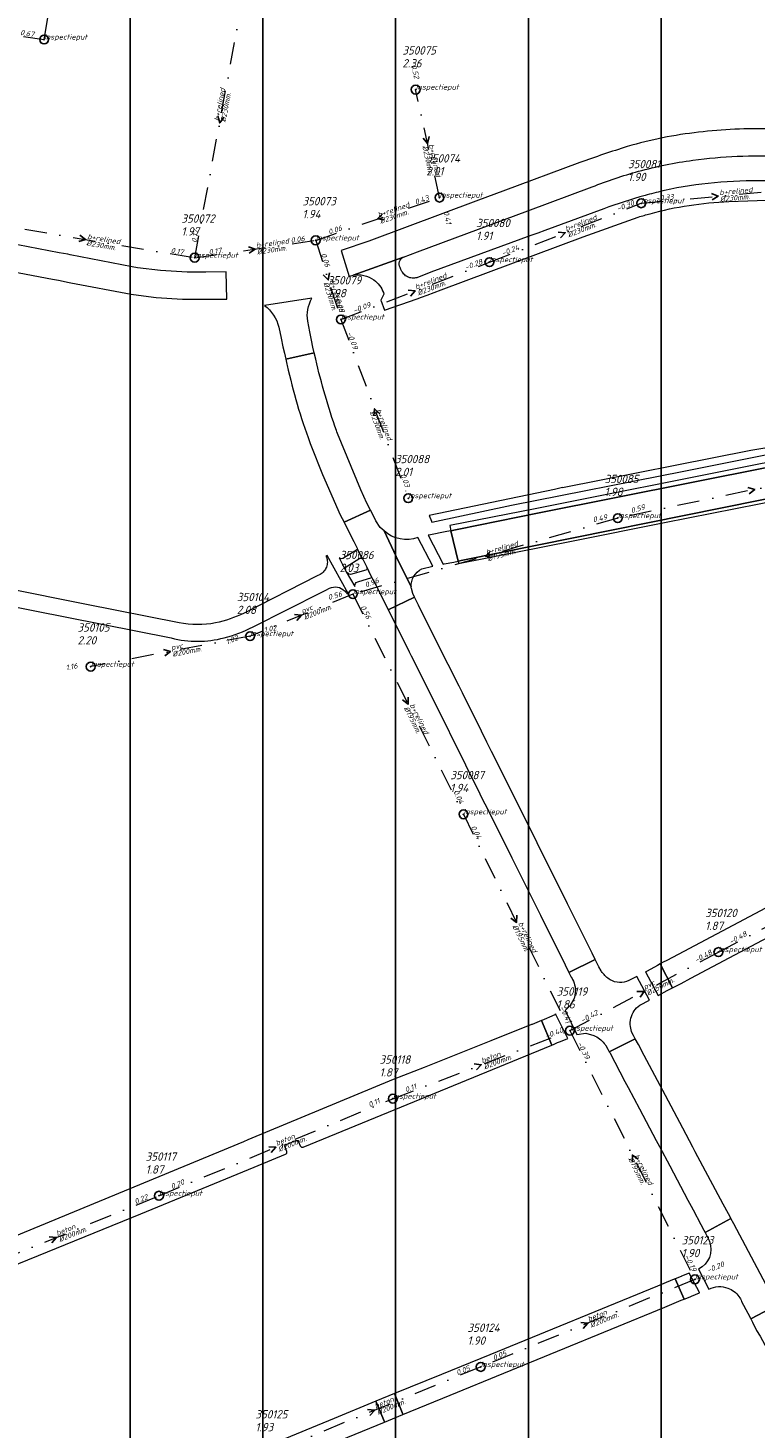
# Model space of a CAD drawing. Extents: x 148869 to 161638, y 453607 to 469810.
# Tile 509 of 656: x 155975 to 156139, y 462373 to 462689. Entities that reach past the tile are written whole.
import ezdxf

# ---------------------------------------------------------------- set-up
doc = ezdxf.new("R2010")
doc.units = 0
doc.header["$PDMODE"] = 32
doc.header["$PDSIZE"] = 2
doc.linetypes.add('RI-VWA', pattern=[11, 5, -3, 0, -3])
doc.layers.get('0').update_dxf_attribs({"linetype": 'CONTINUOUS'})
doc.layers.get('DEFPOINTS').update_dxf_attribs({"linetype": 'CONTINUOUS'})
doc.layers.add('2024 hatch', color=160, linetype='CONTINUOUS')
for name, color, linetype, lineweight in [('B-OI-RI-STROOMRICHTING-S', 252, 'CONTINUOUS', 25), ('B-OI-RI-VWA-BOB-T18', 34, 'CONTINUOUS', 18), ('B-OI-RI-VWA-DIAMETER-T18', 34, 'CONTINUOUS', 18), ('B-OI-RI-VWA-MATERIAAL-T18', 34, 'CONTINUOUS', 18), ('B-OI-RI-VWA_PUTDEKSELHOOGTE-T25', 34, 'CONTINUOUS', 25), ('B-OI-RI-VWA_PUTNUMMER-T25', 34, 'CONTINUOUS', 25), ('B-OI-RI-VWA_RIOOLPUT-S', 34, 'CONTINUOUS', 25), ('B-OI-RI-VWA_TRANSPORTLEIDING-G', 34, 'RI-VWA', 18), ('B-RO-VH-VERHARDING_ASFALT-GV', 251, 'CONTINUOUS', 18), ('B-RO-VH-VERHARDING_STRAATBAKSTEEN-GV', 251, 'CONTINUOUS', 18)]:
    doc.layers.add(name, color=color, linetype=linetype, lineweight=lineweight)
doc.styles.add('NLCS-ISO-M500-T18_CURSIEF', font='NLCS-ISO.ttf', dxfattribs={"oblique": 15, "height": 0.9})
doc.styles.add('NLCS-ISO-M750-T25_CURSIEF', font='NLCS-ISO.ttf', dxfattribs={"oblique": 15, "height": 1.875})

# ---------------------------------------------------------------- blocks, each defined once
blk = doc.blocks.new('ACMAP_ANN_TEMPLATE_vwa-diam')
at = {"color": 0, "linetype": 'ByBlock', "style": 'NLCS-ISO-M500-T18_CURSIEF', "oblique": 15}
blk.add_attdef('vwa-diam', (0.3, -1.3), '', height=1.2, dxfattribs=at)
blk = doc.blocks.new('ACMAP_ANN_TEMPLATE_vwa-materiaal')
at = {"color": 0, "linetype": 'ByBlock', "style": 'NLCS-ISO-M500-T18_CURSIEF', "oblique": 15}
blk.add_attdef('vwa-mat', (0.3, 0.2), '', height=1.2, dxfattribs=at)
blk = doc.blocks.new('ACMAP_ANN_TEMPLATE_vwa-nap-l')
at = {"color": 0, "linetype": 'ByBlock', "style": 'NLCS-ISO-M500-T18_CURSIEF', "oblique": 15}
blk.add_attdef('vwa-nap-l', (3.3, 0.2), '', height=1.2, dxfattribs=at)
blk = doc.blocks.new('ACMAP_ANN_TEMPLATE_vwa-nap-r')
at = {"color": 0, "linetype": 'ByBlock', "style": 'NLCS-ISO-M500-T18_CURSIEF', "oblique": 15}
blk.add_attdef('vwa-nap-r', (-5.6, 0.2), '', height=1.2, dxfattribs=at)
blk = doc.blocks.new('ACMAP_ANN_TEMPLATE_type knoop')
at = {"layer": 'DEFPOINTS', "style": 'NLCS-ISO-M500-T18_CURSIEF', "oblique": 15}
blk.add_attdef('type_knoop', (0, 0), '', height=1.2, dxfattribs=at)
blk = doc.blocks.new('ACMAP_ANN_TEMPLATE_vwa-puth')
at = {"color": 0, "linetype": 'ByBlock', "style": 'NLCS-ISO-M750-T25_CURSIEF', "oblique": 15}
blk.add_attdef('vwa-puth', (-3, 5), '', height=1.88, dxfattribs=at)
blk = doc.blocks.new('ACMAP_ANN_TEMPLATE_vwa-putnr')
at = {"color": 0, "linetype": 'ByBlock', "style": 'NLCS-ISO-M750-T25_CURSIEF', "oblique": 15}
blk.add_attdef('vaw-putnr', (-3, 7.9), '', height=1.88, dxfattribs=at)

msp = doc.modelspace()

# ---------------------------------------------------------------- hatches: boundary and pattern name
at = {"layer": '2024 hatch'}
h = msp.add_hatch(dxfattribs=at)
h.set_pattern_fill('ANSI31', color=256, scale=29.988, angle=45)
h.set_pattern_definition([(90, (0, 0), (-29.988, 0), [])])
h.paths.add_polyline_path([(155468.24, 462509.2), (155430.3, 462608.99), (155317.39, 462696.7), (155326.79, 462885.8), (155421.55, 463128.67), (155681.88, 463221.51), (155808.81, 463270.9), (155858.2, 463353.96), (156235.32, 463468.35), (156395.06, 463466.8), (156874.43, 463576.88), (157060.31, 463303.94), (157149.74, 462870.77), (157067.92, 462815.11), (157047.81, 462789.79), (157071.17, 462711.57), (156936.5, 462350.7), (156856.27, 462251.62), (156803.36, 462113.22), (156627.76, 461893.96), (156524.84, 461717.19), (156312.22, 461660.25), (156176.03, 461568.49), (155937.87, 461968.15)])

# ---------------------------------------------------------------- linework, layer by layer
at = {"layer": 'B-OI-RI-STROOMRICHTING-S', "color": 251}
for points in [[(156017.38, 462669.11), (156017.83, 462667.57), (156018.8, 462668.85)], [(156065.17, 462664.47), (156064.77, 462662.91), (156063.77, 462664.16)], [(156128.93, 462651.62), (156130.43, 462651.04), (156129.07, 462650.19)], [(156054.61, 462647.04), (156053.48, 462645.89), (156055.08, 462645.68)], [(155986.23, 462642.21), (155987.54, 462641.26), (155985.99, 462640.79)], [(156094.29, 462642.94), (156095.89, 462642.79), (156094.8, 462641.6)], [(156024.33, 462639.61), (156025.85, 462639.1), (156024.52, 462638.18)], [(156042.61, 462633.73), (156042.36, 462632.14), (156041.23, 462633.29)], [(156060.38, 462629.83), (156061.98, 462629.68), (156060.89, 462628.49)], [(156053.98, 462601.94), (156052.8, 462603.04), (156052.64, 462601.43)], [(156137.11, 462585.26), (156138.67, 462584.85), (156137.4, 462583.85)], [(156079.01, 462570.87), (156077.83, 462569.78), (156079.4, 462569.48)], [(156034.7, 462556.58), (156036.3, 462556.46), (156035.23, 462555.25)], [(156005.15, 462548.72), (156006.7, 462548.28), (156005.42, 462547.3)], [(156060.39, 462537.97), (156060.39, 462536.36), (156059.11, 462537.32)], [(156084.92, 462488.71), (156084.9, 462487.1), (156083.62, 462488.07)], [(156112.08, 462471.51), (156113.7, 462471.54), (156112.76, 462470.24)], [(156075.33, 462455.16), (156076.92, 462455), (156075.83, 462453.81)], [(156028.9, 462436.48), (156030.52, 462436.36), (156029.46, 462435.15)], [(156112.33, 462433.65), (156111.04, 462434.61), (156111.05, 462433)], [(155979.35, 462416.14), (155980.95, 462416.02), (155979.89, 462414.81)], [(156099.36, 462396.78), (156100.98, 462396.66), (156099.9, 462395.45)], [(156051.23, 462377.13), (156052.85, 462377.01), (156051.77, 462375.8)]]:
    msp.add_lwpolyline(points, dxfattribs=at)
at = {"layer": 'B-OI-RI-VWA_RIOOLPUT-S'}
for p in [(155978.18, 462686.39), (156062.09, 462675.09), (156067.47, 462650.72), (156113.04, 462649.44), (156039.52, 462641.06), (156012.19, 462637.14), (156078.75, 462636.14), (156045.21, 462623.21), (156060.41, 462582.86), (156107.74, 462578.36), (156047.91, 462561.2), (156024.7, 462551.72), (155988.71, 462544.84), (156072.89, 462511.52), (156130.47, 462480.41), (156096.93, 462462.68), (156056.93, 462447.32), (156004.11, 462425.41), (156125.16, 462406.54), (156076.79, 462386.78)]:
    msp.add_point(p, dxfattribs=at)
at = {"layer": 'B-OI-RI-VWA_TRANSPORTLEIDING-G', "color": 251}
for p, q in [((155978.18, 462686.39), (155986.91, 462738.52)), ((156012.19, 462637.14), (156023.46, 462697.99)), ((155940.63, 462692.22), (155978.18, 462686.39)), ((156067.47, 462650.72), (156062.09, 462675.09)), ((156113.04, 462649.44), (156147.84, 462652.63)), ((156039.52, 462641.06), (156067.47, 462650.72)), ((156078.75, 462636.14), (156113.04, 462649.44)), ((155962.88, 462645.38), (156012.19, 462637.14)), ((156012.19, 462637.14), (156039.52, 462641.06)), ((156039.52, 462641.06), (156045.21, 462623.21)), ((156045.21, 462623.21), (156078.75, 462636.14)), ((156045.21, 462623.21), (156060.41, 462582.86)), ((156169.6, 462591.34), (156107.74, 462578.36)), ((156107.74, 462578.36), (156047.91, 462561.2)), ((156047.91, 462561.2), (156024.7, 462551.72)), ((156047.91, 462561.2), (156072.89, 462511.52)), ((156024.7, 462551.72), (155988.71, 462544.84)), ((156072.89, 462511.52), (156096.93, 462462.68)), ((156130.47, 462480.41), (156164.4, 462498.41)), ((156096.93, 462462.68), (156130.47, 462480.41)), ((156056.93, 462447.32), (156096.93, 462462.68)), ((156096.93, 462462.68), (156125.16, 462406.54)), ((156004.11, 462425.41), (156056.93, 462447.32)), ((155957.81, 462406.62), (156004.11, 462425.41)), ((156125.16, 462406.54), (156076.79, 462386.78)), ((156076.79, 462386.78), (156028.9, 462367.24))]:
    msp.add_line(p, q, dxfattribs=at)
at = {"layer": 'B-RO-VH-VERHARDING_ASFALT-GV'}
for points in [[(156125.99, 462665.46, 0.044334), (156109.89, 462662.24)], [(156142.38, 462666.23, 0.035893), (156125.99, 462665.46)], [(156109.89, 462662.24, 0.011924), (156099.16, 462658.6)], [(156112.42, 462656.65, -0.033029), (156124.72, 462659.15)], [(156124.72, 462659.15, -0.04575), (156144.76, 462660.02)], [(156101.98, 462653.13, -0.029018), (156112.42, 462656.65)], [(156141.01, 462654.51, 0.056075), (156118.3, 462652.34)], [(156117.88, 462652.21, 0.008508), (156113.9, 462651.19)], [(156113.9, 462651.19, 0.021206), (156104.58, 462648.18)], [(156115.02, 462647.08, -0.056762), (156132.81, 462649.81)], [(156112.37, 462646.31, -0.009062), (156115.02, 462647.08)], [(156058.56, 462634.93, -0.42199), (156059.33, 462637.28)], [(156047.98, 462633.19, -0.203446), (156052.63, 462632.15)], [(156052.63, 462632.15, -0.151946), (156054.81, 462629.27)], [(156027.96, 462626.39, -0.17303), (156031.2, 462621.45)], [(156037.73, 462622.8, -0.169232), (156038.64, 462628)], [(156044.2, 462598.13, -0.026771), (156039.51, 462614.22)], [(156033.08, 462612.83, 0.031439), (156038.16, 462595.47)], [(156062.61, 462574, -0.274006), (156054.95, 462575.47)], [(156045.8, 462569.34, -0.302096), (156044.78, 462569.39)], [(156049.45, 462569.29, -0.421382), (156050.13, 462569.1)], [(156051.08, 462567.26, -0.365031), (156050.87, 462566.64)], [(156061.09, 462562.84, -0.302924), (156063.49, 462566.91)], [(156048.39, 462562.9, -0.400924), (156049, 462564.02)], [(156042.65, 462562.54, -0.304577), (156046.03, 462561.99)], [(156046.03, 462561.99, -0.067423), (156046.56, 462561.34)], [(156061.13, 462562.49, -0.017175), (156061.09, 462562.84)], [(156023.33, 462556.94, -0.067875), (156016.86, 462554.72)], [(156016.86, 462554.72, -0.101918), (156008.68, 462554.75)], [(156018.83, 462551.34, 0.064986), (156025.37, 462553.83)], [(156006.91, 462551.31, 0.127129), (156018.83, 462551.34)], [(156097.25, 462474.73, -0.026572), (156097.55, 462474.2)], [(156106.02, 462474.17, -0.087912), (156104.25, 462475.78)], [(156097.55, 462474.2, -0.078179), (156098.09, 462472.58)], [(156098.09, 462472.58, -0.121221), (156097.88, 462469.95)], [(156110.24, 462474.01, -0.258174), (156106.02, 462474.17)], [(156110.69, 462465.47, -0.183601), (156112.69, 462468.41)], [(156110.6, 462463.62, -0.090331), (156110.69, 462465.47)], [(156111.02, 462462.13, -0.075865), (156110.6, 462463.62)], [(156102.31, 462461.6, -0.121044), (156104.68, 462459.8)], [(156104.68, 462459.8, -0.027061), (156105.1, 462459.22)], [(156032.6, 462436.38, -0.425651), (156032.87, 462437)], [(156035, 462437.88, -0.424563), (156035.65, 462437.61)], [(156036.04, 462436.67, 0.411623), (156036.68, 462436.41)], [(156032.7, 462434.8, 0.445072), (156032.98, 462435.42)], [(156128.45, 462415.12, -0.3813), (156125.99, 462408.84)], [(156128.09, 462415.89, -0.035163), (156128.39, 462415.28)], [(156128.32, 462404.33, -0.210168), (156132.63, 462404.56)], [(156132.63, 462404.56, -0.148627), (156135.1, 462402.66)], [(156135.1, 462402.66, -0.060569), (156135.71, 462401.55)]]:
    msp.add_lwpolyline(points, format="xyb", dxfattribs=at)
at = {"layer": 'B-RO-VH-VERHARDING_ASFALT-GV', "flags": 128}
for points in [[(156099.16, 462658.6), (156081.79, 462652.16), (156076.28, 462650.11), (156051.5, 462640.9), (156045.26, 462638.79), (156047.04, 462632.91), (156047.43, 462633.03), (156047.98, 462633.19), (156059.33, 462637.28), (156062.5, 462638.44), (156087.43, 462647.7), (156101.98, 462653.13)], [(156118.3, 462652.34), (156117.88, 462652.21)], [(156104.58, 462648.18), (156091.24, 462643.28), (156089.68, 462642.71), (156088.14, 462642.15), (156065.49, 462633.88), (156062.32, 462632.63), (156062.06, 462632.58), (156061.85, 462632.55), (156061.8, 462632.54), (156061.54, 462632.53), (156061.27, 462632.54), (156061.02, 462632.58), (156060.76, 462632.64), (156060.51, 462632.72), (156060.27, 462632.83), (156060.04, 462632.95), (156059.82, 462633.09), (156059.61, 462633.26), (156059.42, 462633.44), (156059.25, 462633.64), (156059.1, 462633.85), (156058.96, 462634.07), (156058.78, 462634.47), (156058.56, 462634.93)], [(156132.81, 462649.81), (156139.21, 462650.04), (156143.2, 462650.12)], [(156054.81, 462629.27), (156054.94, 462628.89), (156054.24, 462627.56), (156054.25, 462627.54), (156055.09, 462625.28), (156062.4, 462627.9), (156063.43, 462628.26), (156064.71, 462628.72), (156067.88, 462629.91), (156099.91, 462641.88), (156112.37, 462646.31)], [(155967.74, 462634.63), (155980.05, 462632.29), (155981.45, 462632.04), (155983.83, 462631.57), (155984.21, 462631.47), (155997.86, 462628.91), (156001.72, 462628.4), (156003.49, 462628.16), (156009.4, 462627.82), (156014.12, 462627.78), (156015.72, 462627.78), (156019.45, 462627.81), (156019.26, 462633.98), (156014.72, 462633.9), (156010.46, 462633.89), (156004.47, 462634.26), (155999.27, 462634.85), (155998.07, 462635.06), (155984.08, 462637.79), (155983.52, 462637.91), (155981.55, 462638.27), (155969.94, 462640.53)], [(156059.33, 462637.28), (156047.98, 462633.19)], [(156038.64, 462628), (156027.96, 462626.39)], [(156031.2, 462621.45), (156031.73, 462618.97), (156032.13, 462617), (156032.46, 462615.59), (156032.77, 462614.22), (156039.2, 462615.67), (156038.86, 462616.99), (156038.55, 462618.54), (156038.19, 462620.39), (156037.73, 462622.8)], [(156039.51, 462614.22), (156039.2, 462615.67), (156032.77, 462614.22), (156033.03, 462613.09), (156033.08, 462612.83)], [(156038.16, 462595.47), (156038.27, 462595.2), (156038.43, 462594.81), (156041.08, 462588.21), (156045.07, 462579.14), (156045.93, 462577.43), (156051.92, 462580.17), (156051.08, 462581.77), (156049.7, 462584.72), (156044.47, 462597.43), (156044.3, 462597.84), (156044.2, 462598.13)], [(156141.82, 462594.33), (156137.79, 462593.6), (156095.28, 462585.18), (156095.27, 462585.24), (156093.48, 462584.83), (156065.18, 462578.99), (156065.7, 462577.66), (156065.76, 462577.48), (156083.7, 462581.31), (156122.62, 462588.93), (156144.14, 462593.24)], [(156142.16, 462589.95), (156089.63, 462579.52), (156071.84, 462575.89), (156071.09, 462575.73), (156070.07, 462575.52), (156071.68, 462568.64), (156072.75, 462568.85), (156148.13, 462584.09), (156156.79, 462586.02), (156162.59, 462587.74)], [(156061.09, 462562.84), (156057.7, 462569.67), (156054.95, 462575.47), (156054.11, 462576.28), (156053.12, 462577.72), (156052.31, 462579.37), (156051.92, 462580.17), (156045.93, 462577.43), (156046.35, 462576.6), (156048.12, 462573.08)], [(156048.12, 462573.08), (156048.85, 462571.56), (156048.97, 462571.31), (156049.89, 462569.56), (156050.13, 462569.1), (156051.08, 462567.26), (156051.42, 462566.55), (156051.54, 462566.31), (156052.2, 462564.96), (156052.66, 462564.08), (156053.14, 462563.18), (156053.6, 462562.24), (156053.61, 462562.23), (156055.89, 462557.65), (156061.83, 462560.54), (156061.45, 462561.34), (156061.13, 462562.49)], [(156054.95, 462575.47), (156057.7, 462569.67), (156061.09, 462562.84)], [(156063.49, 462566.91), (156065.99, 462567.5), (156062.61, 462574)], [(156046.56, 462561.34), (156046.82, 462561.35), (156042.09, 462569.91), (156041.83, 462569.79), (156041.94, 462569.53), (156042.03, 462569.26), (156042.09, 462568.99), (156042.13, 462568.71), (156042.15, 462568.43), (156042.14, 462568.15), (156042.1, 462567.87), (156042.04, 462567.6), (156041.95, 462567.33), (156041.84, 462567.07), (156041.71, 462566.82), (156041.56, 462566.59), (156041.39, 462566.37), (156041.19, 462566.16), (156040.98, 462565.97), (156040.76, 462565.81), (156040.52, 462565.66), (156039.82, 462565.34), (156023.33, 462556.94)], [(156044.78, 462569.39), (156046.42, 462566.23), (156046.24, 462567.02), (156046.42, 462567.4), (156049.45, 462569.29)], [(156050.13, 462569.1), (156049.89, 462569.56), (156048.97, 462571.31), (156045.8, 462569.34)], [(156008.68, 462554.75), (155987.39, 462558.93), (155951.67, 462566.08), (155951.67, 462566.07), (155951.01, 462562.45)], [(156050.87, 462566.64), (156047.34, 462565.63), (156046.97, 462565.68), (156046.42, 462566.23), (156048.39, 462562.9)], [(156049, 462564.02), (156052.2, 462564.96), (156051.54, 462566.31)], [(156051.54, 462566.31), (156051.42, 462566.55), (156051.08, 462567.26)], [(155951.01, 462562.45), (155975.72, 462557.52), (156006.91, 462551.31)], [(156025.37, 462553.83), (156040.87, 462561.63), (156041.82, 462562.11), (156042.65, 462562.54)], [(156104.25, 462475.78), (156104.09, 462476), (156103.96, 462476.18), (156103.46, 462477.09), (156103.21, 462477.55), (156102.63, 462478.77), (156096.69, 462475.83), (156097.23, 462474.74), (156097.25, 462474.73)], [(156112.69, 462468.41), (156114.88, 462469.58), (156112.08, 462474.93), (156111.75, 462474.75), (156111.74, 462474.77), (156110.24, 462474.01)], [(156097.88, 462469.95), (156097, 462468.34), (156095.85, 462467.21), (156098.49, 462461.79)], [(156036.68, 462436.41), (156092.87, 462459.43), (156090.54, 462464.95), (156088.4, 462464.08), (156088.28, 462464.03), (156079.08, 462460.35), (156064.01, 462454.38), (156057.02, 462451.62), (156024.22, 462438.01), (156023.23, 462437.6), (155971.52, 462416.23), (155958.03, 462410.61), (155954.71, 462409.46), (155953.35, 462408.94), (155952.8, 462408.69)], [(156098.49, 462461.79), (156100.54, 462462.08), (156102.31, 462461.6)], [(156105.1, 462459.22), (156105.13, 462459.16), (156105.5, 462458.47), (156105.8, 462457.91), (156111.69, 462460.85), (156111.3, 462461.59), (156111.02, 462462.13)], [(156032.87, 462437), (156035, 462437.88)], [(156035.65, 462437.61), (156036.04, 462436.67)], [(155952.8, 462408.69), (155954.95, 462403.32), (155955.22, 462402.62), (155961.89, 462405.86), (156000, 462421.35), (156025.59, 462431.84), (156032.7, 462434.8)], [(156032.98, 462435.42), (156032.6, 462436.38)], [(156135.71, 462401.55), (156137.13, 462398.9), (156137.72, 462397.78), (156137.81, 462397.63), (156143.64, 462400.72), (156142.96, 462401.94), (156141.83, 462404.12), (156140.56, 462406.57), (156133.92, 462419.05), (156133.3, 462420.28), (156127.45, 462417.12), (156128.09, 462415.89)], [(156128.39, 462415.28), (156128.45, 462415.12)], [(156125.99, 462408.84), (156128.32, 462404.33)]]:
    msp.add_lwpolyline(points, dxfattribs=at)
for points in [[(156070.07, 462575.52), (156069.11, 462575.36), (156065.06, 462574.53), (156064.94, 462574.5), (156068.34, 462567.98), (156068.54, 462568.02), (156070.71, 462568.45), (156071.68, 462568.64)], [(156078.19, 462527.76), (156076.97, 462530.24), (156072.64, 462538.91), (156071.9, 462540.42), (156066.98, 462550.24), (156065.45, 462553.3), (156063.64, 462556.86), (156062.73, 462558.69), (156061.83, 462560.54), (156055.89, 462557.65), (156057.82, 462553.79), (156060.65, 462548.15), (156061.08, 462547.3), (156066.03, 462537.43), (156073.35, 462522.66), (156076.59, 462516.16), (156077.3, 462514.73), (156077.71, 462513.91), (156078.36, 462512.6), (156083.81, 462501.65), (156090.27, 462488.74), (156094.01, 462481.27), (156094.4, 462480.46), (156095.82, 462477.55), (156096.69, 462475.83), (156102.63, 462478.77), (156101.92, 462480.18), (156097.13, 462489.78), (156096.4, 462491.31), (156089.53, 462505.1), (156087.28, 462509.69), (156079.24, 462525.69)], [(156159.04, 462492.97), (156170.96, 462499.41), (156172.12, 462500), (156175.68, 462501.8), (156188.89, 462508.81), (156199.44, 462514.49), (156202.76, 462516.22), (156199.95, 462521.63), (156199.09, 462521.11), (156198.02, 462520.54), (156187.47, 462514.91), (156173.38, 462507.47), (156161.7, 462501.12), (156159.54, 462500), (156151.03, 462495.57), (156121.35, 462479.85), (156118.83, 462478.52), (156118.02, 462478.12), (156117.3, 462477.73), (156120.12, 462472.33), (156122.04, 462473.35), (156124.22, 462474.53)], [(156116.89, 462470.64), (156117.02, 462470.71), (156118.91, 462471.72), (156119.51, 462472.02), (156120.12, 462472.33), (156117.3, 462477.73), (156116.69, 462477.4), (156116.02, 462477.04), (156114.19, 462476.06), (156114, 462475.96), (156114, 462475.94)], [(156093.7, 462466.47), (156093.66, 462466.31), (156092.19, 462465.64), (156091.81, 462465.51), (156090.95, 462465.13), (156090.54, 462464.95), (156092.87, 462459.43), (156093.36, 462459.64), (156094.16, 462459.98), (156094.59, 462460.15), (156096.33, 462460.83), (156096.47, 462460.88), (156093.76, 462466.35)], [(156113.7, 462457.08), (156112.43, 462459.53), (156111.69, 462460.85), (156105.8, 462457.91), (156105.91, 462457.71), (156109.36, 462451.18), (156110.07, 462449.87), (156112.68, 462445), (156116.44, 462437.86), (156117.16, 462436.54), (156119.48, 462432.15), (156123.57, 462424.43), (156124.28, 462423.08), (156124.75, 462422.23), (156126.49, 462418.92), (156127.14, 462417.68), (156127.45, 462417.12), (156133.3, 462420.28), (156133.02, 462420.81), (156132.73, 462421.32), (156131.53, 462423.55), (156125.25, 462435.36), (156124.71, 462436.38), (156122.43, 462440.69), (156118.51, 462448.02)], [(156067.94, 462385.09), (156057.29, 462380.74), (156059.19, 462376.1), (156059.21, 462376.03), (156069.86, 462380.39), (156118.38, 462400.25), (156122.08, 462401.81), (156122.77, 462402.06), (156120.67, 462406.68), (156120.11, 462406.46), (156116.68, 462405), (156078.82, 462389.53)], [(156124.42, 462402.73), (156126.23, 462403.48), (156126.19, 462403.57), (156123.85, 462407.94), (156122.16, 462407.26), (156122.06, 462407.22), (156120.67, 462406.68), (156122.77, 462402.06), (156124.12, 462402.6)], [(156153.6, 462367.95), (156154.36, 462366.61), (156157.92, 462359.82), (156158.07, 462359.53), (156158.32, 462359.04), (156164.17, 462362.11), (156163.9, 462362.6), (156163.5, 462363.38), (156158.12, 462373.5), (156156.64, 462376.29), (156152.19, 462384.71), (156150.67, 462387.52), (156149.74, 462389.25), (156143.99, 462400.06), (156143.64, 462400.72), (156137.81, 462397.63), (156138.2, 462396.9), (156139.1, 462394.99), (156139.88, 462393.75), (156145.82, 462382.63), (156146.39, 462381.57), (156146.55, 462381.25), (156147.24, 462379.92), (156150.83, 462373.21)], [(156053.13, 462379.04), (156055.02, 462374.39), (156055.05, 462374.33), (156059.21, 462376.03), (156059.19, 462376.1), (156057.29, 462380.74)], [(156055.05, 462374.33), (156055.02, 462374.39), (156053.13, 462379.04), (156043.65, 462375.17), (156000, 462357.17), (155978.05, 462348.19), (155977.05, 462347.82), (155977.08, 462347.78), (155978.86, 462343.25), (155980.7, 462343.93), (156000, 462351.79)]]:
    msp.add_lwpolyline(points, close=True, dxfattribs=at)
at = {"layer": 'B-RO-VH-VERHARDING_STRAATBAKSTEEN-GV', "flags": 128}
for points in [[(156154.34, 462595.04), (156146.37, 462592.21), (156143.79, 462591.4), (156137.3, 462590.06), (156089.06, 462580.47), (156069.83, 462576.7), (156070.07, 462575.52), (156071.09, 462575.73), (156071.84, 462575.89), (156089.63, 462579.52), (156142.16, 462589.95)], [(156162.59, 462587.74), (156156.79, 462586.02), (156148.13, 462584.09), (156072.75, 462568.85), (156071.68, 462568.64), (156071.78, 462568.15), (156097.64, 462573.23), (156118.26, 462577.36), (156155.69, 462584.74), (156165.9, 462586.89), (156165.99, 462586.72), (156167.64, 462587.05)]]:
    msp.add_lwpolyline(points, dxfattribs=at)

# ---------------------------------------------------------------- block references
at = {"layer": 'B-OI-RI-VWA-BOB-T18', "color": 251}
for name, p, rotation, values in [('ACMAP_ANN_TEMPLATE_vwa-nap-r', (155978.18, 462686.39), 351.1747395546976, {'vwa-nap-r': '0.67'}), ('ACMAP_ANN_TEMPLATE_vwa-nap-r', (156062.09, 462675.09), 282.4491230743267, {'vwa-nap-r': '0.52'}), ('ACMAP_ANN_TEMPLATE_vwa-nap-l', (156113.04, 462649.44), 5.237476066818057, {'vwa-nap-l': '-0.33'}), ('ACMAP_ANN_TEMPLATE_vwa-nap-r', (156067.47, 462650.72), 19.06602856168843, {'vwa-nap-r': '0.43'}), ('ACMAP_ANN_TEMPLATE_vwa-nap-r', (156113.04, 462649.44), 21.19968850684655, {'vwa-nap-r': '-0.30'}), ('ACMAP_ANN_TEMPLATE_vwa-nap-l', (156067.47, 462650.72), 282.4491230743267, {'vwa-nap-l': '0.41'}), ('ACMAP_ANN_TEMPLATE_vwa-nap-l', (156012.19, 462637.14), 79.50717429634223, {'vwa-nap-l': '0.17'}), ('ACMAP_ANN_TEMPLATE_vwa-nap-r', (156039.52, 462641.06), 8.16238496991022, {'vwa-nap-r': '0.06'}), ('ACMAP_ANN_TEMPLATE_vwa-nap-l', (156039.52, 462641.06), 19.06602856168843, {'vwa-nap-l': '0.06'}), ('ACMAP_ANN_TEMPLATE_vwa-nap-r', (156012.19, 462637.14), 350.5131843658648, {'vwa-nap-r': '0.17'}), ('ACMAP_ANN_TEMPLATE_vwa-nap-l', (156012.19, 462637.14), 8.16238496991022, {'vwa-nap-l': '0.17'}), ('ACMAP_ANN_TEMPLATE_vwa-nap-l', (156078.75, 462636.14), 21.19968850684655, {'vwa-nap-l': '-0.24'}), ('ACMAP_ANN_TEMPLATE_vwa-nap-l', (156039.52, 462641.06), 287.6805915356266, {'vwa-nap-l': '0.06'}), ('ACMAP_ANN_TEMPLATE_vwa-nap-r', (156078.75, 462636.14), 21.08214191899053, {'vwa-nap-r': '-0.28'}), ('ACMAP_ANN_TEMPLATE_vwa-nap-r', (156045.21, 462623.21), 287.6805915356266, {'vwa-nap-r': '-0.09'}), ('ACMAP_ANN_TEMPLATE_vwa-nap-l', (156045.21, 462623.21), 21.08214191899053, {'vwa-nap-l': '-0.09'}), ('ACMAP_ANN_TEMPLATE_vwa-nap-l', (156045.21, 462623.21), 290.6415844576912, {'vwa-nap-l': '-0.09'}), ('ACMAP_ANN_TEMPLATE_vwa-nap-r', (156060.41, 462582.86), 290.6415844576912, {'vwa-nap-r': '0.03'}), ('ACMAP_ANN_TEMPLATE_vwa-nap-r', (156107.74, 462578.36), 11.85037557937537, {'vwa-nap-r': '0.49'}), ('ACMAP_ANN_TEMPLATE_vwa-nap-l', (156107.74, 462578.36), 16.00356033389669, {'vwa-nap-l': '0.59'}), ('ACMAP_ANN_TEMPLATE_vwa-nap-l', (156047.91, 462561.2), 22.21729629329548, {'vwa-nap-l': '0.96'}), ('ACMAP_ANN_TEMPLATE_vwa-nap-r', (156047.91, 462561.2), 16.00356033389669, {'vwa-nap-r': '0.56'}), ('ACMAP_ANN_TEMPLATE_vwa-nap-l', (156047.91, 462561.2), 296.6940747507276, {'vwa-nap-l': '0.56'}), ('ACMAP_ANN_TEMPLATE_vwa-nap-l', (156024.7, 462551.72), 10.82233363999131, {'vwa-nap-l': '1.02'}), ('ACMAP_ANN_TEMPLATE_vwa-nap-r', (156024.7, 462551.72), 22.21729629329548, {'vwa-nap-r': '1.02'}), ('ACMAP_ANN_TEMPLATE_vwa-nap-r', (155988.71, 462544.84), 10.82233363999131, {'vwa-nap-r': '1.16'}), ('ACMAP_ANN_TEMPLATE_vwa-nap-r', (156072.89, 462511.52), 296.6940747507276, {'vwa-nap-r': '0.04'}), ('ACMAP_ANN_TEMPLATE_vwa-nap-l', (156072.89, 462511.52), 296.2073102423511, {'vwa-nap-l': '0.04'}), ('ACMAP_ANN_TEMPLATE_vwa-nap-l', (156130.47, 462480.41), 27.94612842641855, {'vwa-nap-l': '-0.48'}), ('ACMAP_ANN_TEMPLATE_vwa-nap-r', (156130.47, 462480.41), 27.86193961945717, {'vwa-nap-r': '-0.48'}), ('ACMAP_ANN_TEMPLATE_vwa-nap-r', (156096.93, 462462.68), 296.2073102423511, {'vwa-nap-r': '-0.41'}), ('ACMAP_ANN_TEMPLATE_vwa-nap-l', (156096.93, 462462.68), 27.86193961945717, {'vwa-nap-l': '-0.42'}), ('ACMAP_ANN_TEMPLATE_vwa-nap-r', (156096.93, 462462.68), 21.00678943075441, {'vwa-nap-r': '-0.40'}), ('ACMAP_ANN_TEMPLATE_vwa-nap-l', (156096.93, 462462.68), 296.6955373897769, {'vwa-nap-l': '-0.39'}), ('ACMAP_ANN_TEMPLATE_vwa-nap-l', (156056.93, 462447.32), 21.00678943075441, {'vwa-nap-l': '0.11'}), ('ACMAP_ANN_TEMPLATE_vwa-nap-r', (156056.93, 462447.32), 22.52891811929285, {'vwa-nap-r': '0.11'}), ('ACMAP_ANN_TEMPLATE_vwa-nap-l', (156004.11, 462425.41), 22.52891811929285, {'vwa-nap-l': '0.20'}), ('ACMAP_ANN_TEMPLATE_vwa-nap-r', (156004.11, 462425.41), 22.08886545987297, {'vwa-nap-r': '0.22'}), ('ACMAP_ANN_TEMPLATE_vwa-nap-r', (156125.16, 462406.54), 296.6955373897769, {'vwa-nap-r': '-0.19'}), ('ACMAP_ANN_TEMPLATE_vwa-nap-l', (156125.16, 462406.54), 22.22088276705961, {'vwa-nap-l': '-0.20'}), ('ACMAP_ANN_TEMPLATE_vwa-nap-l', (156076.79, 462386.78), 22.19636211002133, {'vwa-nap-l': '0.05'}), ('ACMAP_ANN_TEMPLATE_vwa-nap-r', (156076.79, 462386.78), 22.22088276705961, {'vwa-nap-r': '0.05'})]:
    msp.add_blockref(name, p, dxfattribs=dict(at, rotation=rotation)).add_auto_attribs(values)
at = {"layer": 'B-OI-RI-VWA-DIAMETER-T18', "color": 251}
for p, rotation, values in [((156017.83, 462667.57), 79.50717429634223, {'vwa-diam': '%%c230mm.'}), ((156064.78, 462662.91), 282.4491230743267, {'vwa-diam': '%%c230mm.'}), ((156130.44, 462651.03), 5.237476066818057, {'vwa-diam': '%%c230mm.'}), ((156053.49, 462645.89), 19.06602856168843, {'vwa-diam': '%%c230mm.'}), ((156095.89, 462642.79), 21.19968850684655, {'vwa-diam': '%%c230mm.'}), ((155987.54, 462641.26), 350.5131843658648, {'vwa-diam': '%%c230mm.'}), ((156025.86, 462639.1), 8.16238496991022, {'vwa-diam': '%%c230mm.'}), ((156042.36, 462632.14), 287.6805915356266, {'vwa-diam': '%%c230mm.'}), ((156061.98, 462629.67), 21.08214191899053, {'vwa-diam': '%%c230mm.'}), ((156052.81, 462603.03), 290.6415844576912, {'vwa-diam': '%%c230mm.'}), ((156077.83, 462569.78), 16.00356033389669, {'vwa-diam': '%%c195mm.'}), ((156036.3, 462556.46), 22.21729629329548, {'vwa-diam': '%%c200mm.'}), ((156006.7, 462548.28), 10.82233363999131, {'vwa-diam': '%%c200mm.'}), ((156060.4, 462536.36), 296.6940747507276, {'vwa-diam': '%%c195mm.'}), ((156084.91, 462487.1), 296.2073102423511, {'vwa-diam': '%%c195mm.'}), ((156113.7, 462471.54), 27.86193961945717, {'vwa-diam': '%%c250mm.'}), ((156076.93, 462455), 21.00678943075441, {'vwa-diam': '%%c200mm.'}), ((156030.52, 462436.36), 22.52891811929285, {'vwa-diam': '%%c200mm.'}), ((156111.05, 462434.61), 296.6955373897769, {'vwa-diam': '%%c195mm.'}), ((155980.96, 462416.02), 22.08886545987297, {'vwa-diam': '%%c200mm.'}), ((156100.98, 462396.66), 22.22088276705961, {'vwa-diam': '%%c200mm.'}), ((156052.85, 462377.01), 22.19636211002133, {'vwa-diam': '%%c200mm.'})]:
    msp.add_blockref('ACMAP_ANN_TEMPLATE_vwa-diam', p, dxfattribs=dict(at, rotation=rotation)).add_auto_attribs(values)
at = {"layer": 'B-OI-RI-VWA-MATERIAAL-T18', "color": 251}
for p, rotation, values in [((156017.83, 462667.57), 79.50717429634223, {'vwa-mat': 'b+relined'}), ((156064.78, 462662.91), 282.4491230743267, {'vwa-mat': 'b+relined'}), ((156130.44, 462651.03), 5.237476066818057, {'vwa-mat': 'b+relined'}), ((156053.49, 462645.89), 19.06602856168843, {'vwa-mat': 'b+relined'}), ((156095.89, 462642.79), 21.19968850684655, {'vwa-mat': 'b+relined'}), ((155987.54, 462641.26), 350.5131843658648, {'vwa-mat': 'b+relined'}), ((156025.86, 462639.1), 8.16238496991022, {'vwa-mat': 'b+relined'}), ((156061.98, 462629.67), 21.08214191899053, {'vwa-mat': 'b+relined'}), ((156042.36, 462632.14), 287.6805915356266, {'vwa-mat': 'b+relined'}), ((156052.81, 462603.03), 290.6415844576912, {'vwa-mat': 'b+relined'}), ((156077.83, 462569.78), 16.00356033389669, {'vwa-mat': 'b+relined'}), ((156036.3, 462556.46), 22.21729629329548, {'vwa-mat': 'pvc'}), ((156006.7, 462548.28), 10.82233363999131, {'vwa-mat': 'pvc'}), ((156060.4, 462536.36), 296.6940747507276, {'vwa-mat': 'b+relined'}), ((156084.91, 462487.1), 296.2073102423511, {'vwa-mat': 'b+relined'}), ((156113.7, 462471.54), 27.86193961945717, {'vwa-mat': 'pvc'}), ((156076.93, 462455), 21.00678943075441, {'vwa-mat': 'beton'}), ((156030.52, 462436.36), 22.52891811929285, {'vwa-mat': 'beton'}), ((156111.05, 462434.61), 296.6955373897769, {'vwa-mat': 'b+relined'}), ((155980.96, 462416.02), 22.08886545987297, {'vwa-mat': 'beton'}), ((156100.98, 462396.66), 22.22088276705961, {'vwa-mat': 'beton'}), ((156052.85, 462377.01), 22.19636211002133, {'vwa-mat': 'beton'})]:
    msp.add_blockref('ACMAP_ANN_TEMPLATE_vwa-materiaal', p, dxfattribs=dict(at, rotation=rotation)).add_auto_attribs(values)
at = {"layer": 'B-OI-RI-VWA_PUTDEKSELHOOGTE-T25', "color": 251}
for p, values in [((156062.09, 462675.09), {'vwa-puth': '2.36'}), ((156067.47, 462650.72), {'vwa-puth': '2.01'}), ((156113.04, 462649.44), {'vwa-puth': '1.90'}), ((156039.52, 462641.06), {'vwa-puth': '1.94'}), ((156012.19, 462637.14), {'vwa-puth': '1.97'}), ((156078.75, 462636.14), {'vwa-puth': '1.91'}), ((156045.21, 462623.21), {'vwa-puth': '1.98'}), ((156060.41, 462582.86), {'vwa-puth': '2.01'}), ((156107.74, 462578.36), {'vwa-puth': '1.98'}), ((156047.91, 462561.2), {'vwa-puth': '2.03'}), ((156024.7, 462551.72), {'vwa-puth': '2.08'}), ((155988.71, 462544.84), {'vwa-puth': '2.20'}), ((156072.89, 462511.52), {'vwa-puth': '1.94'}), ((156130.47, 462480.41), {'vwa-puth': '1.87'}), ((156096.93, 462462.68), {'vwa-puth': '1.86'}), ((156056.93, 462447.32), {'vwa-puth': '1.87'}), ((156004.11, 462425.41), {'vwa-puth': '1.87'}), ((156125.16, 462406.54), {'vwa-puth': '1.90'}), ((156076.79, 462386.78), {'vwa-puth': '1.90'}), ((156028.9, 462367.24), {'vwa-puth': '1.93'})]:
    msp.add_blockref('ACMAP_ANN_TEMPLATE_vwa-puth', p, dxfattribs=at).add_auto_attribs(values)
at = {"layer": 'B-OI-RI-VWA_PUTNUMMER-T25', "color": 251}
for p, values in [((156062.09, 462675.09), {'vaw-putnr': '350075'}), ((156067.47, 462650.72), {'vaw-putnr': '350074'}), ((156113.04, 462649.44), {'vaw-putnr': '350081'}), ((156039.52, 462641.06), {'vaw-putnr': '350073'}), ((156012.19, 462637.14), {'vaw-putnr': '350072'}), ((156078.75, 462636.14), {'vaw-putnr': '350080'}), ((156045.21, 462623.21), {'vaw-putnr': '350079'}), ((156060.41, 462582.86), {'vaw-putnr': '350088'}), ((156107.74, 462578.36), {'vaw-putnr': '350085'}), ((156047.91, 462561.2), {'vaw-putnr': '350086'}), ((156024.7, 462551.72), {'vaw-putnr': '350104'}), ((155988.71, 462544.84), {'vaw-putnr': '350105'}), ((156072.89, 462511.52), {'vaw-putnr': '350087'}), ((156130.47, 462480.41), {'vaw-putnr': '350120'}), ((156096.93, 462462.68), {'vaw-putnr': '350119'}), ((156056.93, 462447.32), {'vaw-putnr': '350118'}), ((156004.11, 462425.41), {'vaw-putnr': '350117'}), ((156125.16, 462406.54), {'vaw-putnr': '350123'}), ((156076.79, 462386.78), {'vaw-putnr': '350124'}), ((156028.9, 462367.24), {'vaw-putnr': '350125'})]:
    msp.add_blockref('ACMAP_ANN_TEMPLATE_vwa-putnr', p, dxfattribs=at).add_auto_attribs(values)
at = {"layer": 'DEFPOINTS'}
for p in [(155978.18, 462686.39), (156062.09, 462675.09), (156067.47, 462650.72), (156113.04, 462649.44), (156039.52, 462641.06), (156012.19, 462637.14), (156078.75, 462636.14), (156045.21, 462623.21), (156060.41, 462582.86), (156107.74, 462578.36), (156047.91, 462561.2), (156024.7, 462551.72), (155988.71, 462544.84), (156072.89, 462511.52), (156130.47, 462480.41), (156096.93, 462462.68), (156056.93, 462447.32), (156004.11, 462425.41), (156125.16, 462406.54), (156076.79, 462386.78)]:
    msp.add_blockref('ACMAP_ANN_TEMPLATE_type knoop', p, dxfattribs=at).add_auto_attribs({'type_knoop': 'inspectieput'})

doc.saveas('drawing.dxf')
